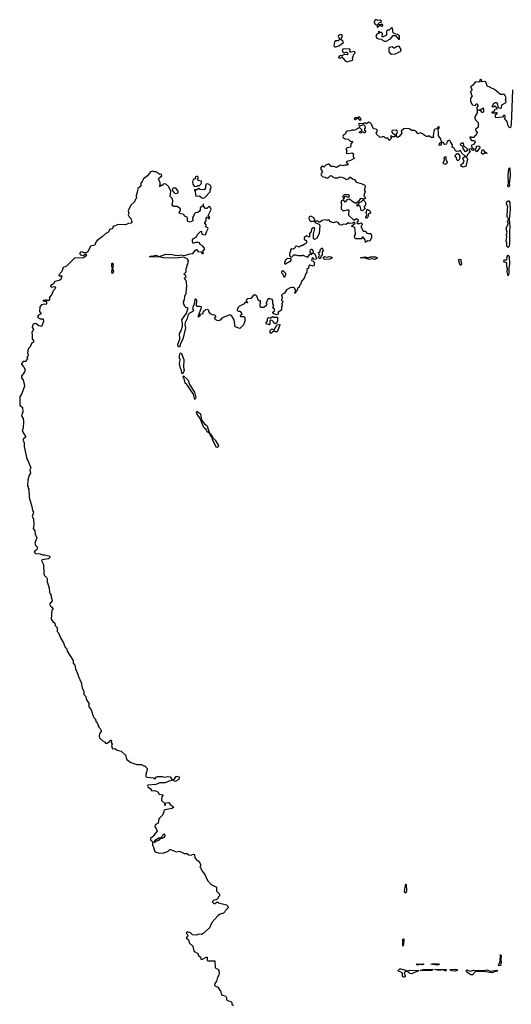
# Model space of a CAD drawing. Extents: x 1980017 to 2252640, y 74400 to 266395.
# Tile 306 of 388: x 2177798 to 2184246, y 171850 to 184776. Entities that reach past the tile are written whole.
import ezdxf

# ---------------------------------------------------------------- set-up
doc = ezdxf.new("R2010")
doc.units = 0

msp = doc.modelspace()

# ---------------------------------------------------------------- linework, layer by layer
at = {"layer": '0CON20XD'}
for points in [[(2182495, 184680), (2182515, 184700), (2182535, 184700), (2182545, 184690), (2182560, 184695), (2182560, 184705), (2182545, 184718), (2182525, 184710), (2182500, 184715), (2182511, 184739), (2182537, 184743), (2182542, 184755), (2182525, 184772), (2182495, 184768), (2182476, 184776), (2182460, 184775), (2182447, 184745), (2182449, 184735), (2182459, 184719), (2182490, 184705), (2182482, 184682), (2182495, 184680)], [(2182595, 184492), (2182663, 184527), (2182695, 184568), (2182728, 184568), (2182765, 184522), (2182780, 184520), (2182780, 184565), (2182755, 184580), (2182715, 184592), (2182691, 184611), (2182693, 184643), (2182685, 184670), (2182675, 184670), (2182645, 184640), (2182622, 184638), (2182610, 184625), (2182610, 184575), (2182565, 184550), (2182553, 184553), (2182558, 184595), (2182545, 184610), (2182528, 184608), (2182518, 184618), (2182505, 184620), (2182500, 184615), (2182508, 184608), (2182510, 184595), (2182482, 184588), (2182470, 184555), (2182483, 184533), (2182505, 184523), (2182545, 184522), (2182562, 184502), (2182595, 184492)], [(2181932, 184422), (2181945, 184422), (2181985, 184435), (2182044, 184475), (2182036, 184495), (2182010, 184515), (2182031, 184565), (2182025, 184579), (2182005, 184582), (2181979, 184571), (2181973, 184555), (2181994, 184525), (2181991, 184515), (2181975, 184499), (2181945, 184498), (2181928, 184485), (2181919, 184435), (2181932, 184422)], [(2182095, 184223), (2182162, 184245), (2182168, 184255), (2182163, 184277), (2182172, 184288), (2182178, 184315), (2182198, 184335), (2182195, 184350), (2182185, 184360), (2182145, 184348), (2182135, 184350), (2182130, 184355), (2182132, 184385), (2182125, 184392), (2182035, 184389), (2182027, 184375), (2182035, 184350), (2182055, 184340), (2182075, 184350), (2182095, 184348), (2182102, 184325), (2182093, 184317), (2182055, 184318), (2182025, 184300), (2182005, 184308), (2181985, 184290), (2181980, 184275), (2182005, 184272), (2182025, 184290), (2182068, 184235), (2182095, 184223)], [(2182675, 184324), (2182725, 184330), (2182755, 184343), (2182798, 184365), (2182802, 184385), (2182779, 184419), (2182765, 184428), (2182739, 184421), (2182713, 184403), (2182703, 184403), (2182685, 184418), (2182648, 184412), (2182640, 184405), (2182640, 184355), (2182664, 184324), (2182675, 184324)], [(2184260, 183855), (2184243, 183395), (2184235, 183363), (2184225, 183357), (2184214, 183364), (2184203, 183385), (2184191, 183441), (2184162, 183475), (2184166, 183504), (2184160, 183520), (2184145, 183520), (2184132, 183498), (2184045, 183490), (2184038, 183498), (2184038, 183532), (2184060, 183545), (2184060, 183555), (2184045, 183560), (2184035, 183550), (2184005, 183550), (2183990, 183565), (2184015, 183570), (2184035, 183600), (2184060, 183605), (2184058, 183618), (2184035, 183640), (2184025, 183640), (2184015, 183630), (2183993, 183633), (2184015, 183680), (2184025, 183680), (2184035, 183690), (2184058, 183688), (2184072, 183622), (2184105, 183617), (2184117, 183625), (2184121, 183659), (2184172, 183685), (2184177, 183695), (2184169, 183725), (2184179, 183755), (2184157, 183795), (2184103, 183793), (2184025, 183860), (2183970, 183885), (2183957, 183897), (2183935, 183900), (2183910, 183955), (2183900, 183965), (2183852, 183962), (2183860, 183985), (2183845, 183992), (2183832, 183985), (2183830, 183965), (2183822, 183958), (2183775, 183962), (2183739, 183911), (2183713, 183897), (2183730, 183865), (2183729, 183851), (2183710, 183835), (2183712, 183822), (2183720, 183815), (2183720, 183795), (2183732, 183775), (2183720, 183755), (2183712, 183745), (2183710, 183705), (2183727, 183667), (2183735, 183660), (2183775, 183652), (2183785, 183670), (2183795, 183670), (2183807, 183655), (2183808, 183642), (2183792, 183625), (2183794, 183604), (2183800, 183595), (2183798, 183555), (2183768, 183502), (2183768, 183485), (2183775, 183460), (2183810, 183425), (2183810, 183405), (2183820, 183395), (2183813, 183387), (2183810, 183365), (2183778, 183335), (2183779, 183319), (2183798, 183295), (2183785, 183260), (2183770, 183255), (2183752, 183228), (2183722, 183232), (2183715, 183240), (2183700, 183235), (2183700, 183225), (2183725, 183190), (2183762, 183192), (2183772, 183175), (2183757, 183143), (2183718, 183125), (2183732, 183092), (2183750, 183085), (2183750, 183065), (2183745, 183060), (2183732, 183062), (2183725, 183080), (2183692, 183078), (2183690, 183065), (2183710, 183045), (2183670, 183005), (2183665, 182990), (2183650, 182975), (2183668, 182958), (2183670, 182945), (2183649, 182851), (2183615, 182840), (2183582, 182855), (2183590, 182875), (2183616, 182894), (2183627, 182913), (2183612, 182955), (2183625, 182970), (2183640, 182975), (2183640, 182985), (2183598, 183025), (2183578, 183058), (2183565, 183050), (2183525, 183048), (2183512, 183055), (2183495, 183090), (2183470, 183105), (2183473, 183135), (2183448, 183175), (2183445, 183190), (2183425, 183192), (2183404, 183176), (2183398, 183142), (2183375, 183138), (2183365, 183142), (2183355, 183162), (2183330, 183170), (2183326, 183135), (2183315, 183126), (2183301, 183131), (2183303, 183157), (2183330, 183170), (2183330, 183175), (2183321, 183211), (2183293, 183253), (2183293, 183295), (2183288, 183332), (2183302, 183365), (2183285, 183372), (2183268, 183345), (2183234, 183335), (2183222, 183255), (2183225, 183230), (2183195, 183228), (2183175, 183249), (2183155, 183250), (2183145, 183240), (2183125, 183248), (2183074, 183284), (2183055, 183289), (2183018, 183278), (2183002, 183305), (2182975, 183322), (2182942, 183322), (2182905, 183342), (2182855, 183350), (2182838, 183345), (2182800, 183315), (2182810, 183285), (2182776, 183244), (2182755, 183230), (2182740, 183245), (2182740, 183275), (2182753, 183305), (2182749, 183319), (2182735, 183327), (2182685, 183322), (2182678, 183315), (2182678, 183298), (2182692, 183282), (2182705, 183280), (2182718, 183268), (2182720, 183245), (2182715, 183240), (2182685, 183240), (2182678, 183248), (2182665, 183250), (2182660, 183245), (2182672, 183232), (2182672, 183215), (2182645, 183190), (2182625, 183220), (2182595, 183220), (2182578, 183238), (2182555, 183240), (2182525, 183230), (2182481, 183271), (2182472, 183285), (2182492, 183315), (2182488, 183328), (2182475, 183338), (2182440, 183345), (2182412, 183405), (2182394, 183424), (2182375, 183430), (2182345, 183410), (2182337, 183417), (2182315, 183420), (2182305, 183410), (2182255, 183412), (2182243, 183407), (2182255, 183380), (2182305, 183400), (2182320, 183390), (2182330, 183355), (2182320, 183345), (2182320, 183325), (2182340, 183305), (2182325, 183290), (2182315, 183290), (2182305, 183300), (2182285, 183300), (2182272, 183288), (2182255, 183290), (2182255, 183300), (2182265, 183310), (2182278, 183312), (2182290, 183325), (2182255, 183360), (2182242, 183352), (2182185, 183320), (2182177, 183327), (2182155, 183328), (2182133, 183317), (2182095, 183313), (2182082, 183305), (2182065, 183272), (2182042, 183258), (2182037, 183245), (2182042, 183232), (2182065, 183212), (2182105, 183210), (2182133, 183183), (2182168, 183178), (2182140, 183145), (2182142, 183122), (2182136, 183104), (2182095, 183096), (2182076, 183075), (2182089, 183055), (2182080, 183025), (2182105, 183019), (2182155, 183030), (2182176, 183016), (2182170, 182985), (2182183, 182955), (2182135, 182927), (2182095, 182916), (2182082, 182905), (2182107, 182885), (2182093, 182867), (2182064, 182866), (2182035, 182857), (2182005, 182867), (2181955, 182838), (2181915, 182850), (2181885, 182850), (2181855, 182880), (2181845, 182880), (2181815, 182868), (2181785, 182842), (2181765, 182853), (2181755, 182849), (2181747, 182835), (2181748, 182808), (2181768, 182785), (2181748, 182745), (2181750, 182735), (2181775, 182712), (2181805, 182710), (2181815, 182700), (2181845, 182700), (2181870, 182725), (2181885, 182730), (2181902, 182712), (2181935, 182700), (2181969, 182701), (2181995, 182712), (2182025, 182710), (2182057, 182697), (2182085, 182677), (2182108, 182685), (2182120, 182695), (2182125, 182710), (2182135, 182710), (2182162, 182685), (2182188, 182678), (2182212, 182645), (2182278, 182628), (2182324, 182604), (2182328, 182588), (2182319, 182545), (2182322, 182532), (2182327, 182525), (2182310, 182465), (2182328, 182448), (2182332, 182435), (2182315, 182420), (2182305, 182420), (2182295, 182430), (2182265, 182424), (2182240, 182390), (2182208, 182362), (2182153, 182393), (2182125, 182422), (2182088, 182412), (2182065, 182380), (2182045, 182412), (2182020, 182400), (2182009, 182385), (2182017, 182355), (2182014, 182315), (2182016, 182295), (2182035, 182273), (2182059, 182271), (2182095, 182282), (2182115, 182280), (2182112, 182212), (2182175, 182147), (2182191, 182149), (2182205, 182162), (2182222, 182162), (2182240, 182145), (2182218, 182115), (2182225, 182100), (2182255, 182100), (2182275, 182108), (2182290, 182095), (2182290, 182085), (2182278, 182072), (2182278, 182058), (2182305, 182002), (2182328, 181998), (2182353, 181973), (2182375, 181968), (2182405, 181970), (2182412, 181945), (2182412, 181918), (2182389, 181871), (2182358, 181872), (2182335, 181850), (2182330, 181885), (2182305, 181920), (2182295, 181920), (2182275, 181900), (2182208, 181898), (2182195, 181910), (2182188, 181935), (2182203, 181957), (2182204, 181975), (2182193, 182045), (2182184, 182054), (2182150, 182065), (2182197, 182103), (2182185, 182120), (2182167, 182103), (2182125, 182100), (2182105, 182108), (2182082, 182088), (2182048, 182092), (2182015, 182078), (2181998, 182085), (2181976, 182116), (2181955, 182123), (2181915, 182108), (2181875, 182122), (2181855, 182143), (2181845, 182147), (2181825, 182138), (2181805, 182150), (2181765, 182140), (2181735, 182118), (2181725, 182118), (2181705, 182132), (2181670, 182130), (2181668, 182115), (2181725, 182093), (2181736, 182076), (2181724, 181966), (2181693, 181907), (2181665, 181892), (2181653, 181903), (2181653, 181967), (2181669, 182035), (2181665, 182042), (2181645, 182042), (2181627, 182025), (2181622, 181995), (2181600, 181965), (2181600, 181925), (2181595, 181920), (2181565, 181938), (2181528, 181915), (2181530, 181895), (2181560, 181875), (2181560, 181845), (2181548, 181832), (2181535, 181830), (2181502, 181808), (2181483, 181807), (2181465, 181790), (2181435, 181802), (2181415, 181800), (2181410, 181785), (2181388, 181762), (2181365, 181770), (2181350, 181755), (2181350, 181735), (2181340, 181725), (2181338, 181685), (2181342, 181672), (2181355, 181660), (2181368, 181662), (2181395, 181690), (2181419, 181689), (2181445, 181680), (2181505, 181680), (2181515, 181690), (2181522, 181682), (2181575, 181660), (2181602, 181698), (2181615, 181700), (2181625, 181692), (2181640, 181705), (2181612, 181712), (2181606, 181726), (2181612, 181758), (2181624, 181766), (2181635, 181764), (2181649, 181735), (2181642, 181712), (2181665, 181708), (2181670, 181700), (2181689, 181645), (2181685, 181633), (2181657, 181627), (2181646, 181646), (2181635, 181648), (2181623, 181613)], [(2183875, 183558), (2183865, 183560), (2183845, 183580), (2183820, 183585), (2183820, 183595), (2183845, 183598), (2183875, 183620), (2183882, 183595), (2183882, 183565), (2183875, 183558)], [(2182255, 183458), (2182275, 183462), (2182268, 183485), (2182252, 183502), (2182225, 183490), (2182195, 183490), (2182186, 183475), (2182194, 183464), (2182205, 183464), (2182225, 183482), (2182235, 183482), (2182255, 183458)], [(2183638, 183048), (2183655, 183050), (2183670, 183065), (2183670, 183075), (2183622, 183122), (2183618, 183155), (2183595, 183157), (2183578, 183145), (2183574, 183134), (2183608, 183118), (2183610, 183085), (2183627, 183057), (2183638, 183048)], [(2183795, 183040), (2183778, 183065), (2183778, 183082), (2183790, 183095), (2183790, 183115), (2183815, 183122), (2183838, 183105), (2183795, 183040)], [(2183875, 183012), (2183865, 183012), (2183854, 183034), (2183865, 183070), (2183878, 183068), (2183891, 183051), (2183930, 183025), (2183925, 183020), (2183895, 183022), (2183875, 183012)], [(2183385, 182874), (2183362, 182882), (2183354, 182895), (2183370, 182935), (2183367, 182955), (2183375, 182982), (2183386, 182975), (2183387, 182945), (2183403, 182905), (2183398, 182882), (2183385, 182874)], [(2183545, 182922), (2183530, 182935), (2183528, 182968), (2183510, 182975), (2183520, 183005), (2183535, 183020), (2183548, 183018), (2183572, 182985), (2183568, 182945), (2183545, 182922)], [(2181623, 181613), (2181648, 181608), (2181658, 181595), (2181660, 181565), (2181654, 181546), (2181645, 181540), (2181605, 181553), (2181592, 181545), (2181586, 181514), (2181562, 181495), (2181566, 181464), (2181549, 181445), (2181529, 181381), (2181488, 181335), (2181484, 181305), (2181466, 181285), (2181464, 181265), (2181443, 181247), (2181439, 181221), (2181420, 181210), (2181416, 181184), (2181405, 181184), (2181402, 181195), (2181420, 181210), (2181408, 181248), (2181395, 181260), (2181365, 181260), (2181345, 181258), (2181299, 181231), (2181270, 181185), (2181230, 181165), (2181240, 181135), (2181232, 181095), (2181248, 181075), (2181238, 181045), (2181240, 181015), (2181230, 181005), (2181230, 180965), (2181190, 180935), (2181188, 180912), (2181165, 180900), (2181133, 180913), (2181120, 180925), (2181120, 180935), (2181140, 180955), (2181140, 180975), (2181120, 180995), (2181130, 181025), (2181120, 181045), (2181118, 181092), (2181110, 181105), (2181085, 181112), (2181055, 181110), (2181030, 181065), (2181030, 181055), (2181040, 181045), (2181029, 181021), (2180995, 181000), (2180965, 181000), (2180950, 181015), (2180958, 181088), (2180945, 181080), (2180932, 181092), (2180908, 181148), (2180895, 181160), (2180865, 181160), (2180830, 181115), (2180785, 181110), (2180770, 181095), (2180772, 181082), (2180790, 181065), (2180785, 181060), (2180755, 181070), (2180740, 181045), (2180680, 181015), (2180660, 180995), (2180658, 180982), (2180650, 180975), (2180652, 180962), (2180665, 180950), (2180685, 180950), (2180708, 180925), (2180710, 180905), (2180692, 180898), (2180690, 180885), (2180695, 180880), (2180735, 180882), (2180748, 180875), (2180752, 180865), (2180752, 180818), (2180731, 180769), (2180685, 180722), (2180624, 180744), (2180612, 180835), (2180582, 180885), (2180555, 180903), (2180455, 180862), (2180425, 180832), (2180395, 180822), (2180370, 180835), (2180353, 180853), (2180370, 180875), (2180370, 180885), (2180355, 180898), (2180325, 180900), (2180300, 180915), (2180280, 180945), (2180278, 180958), (2180268, 180968), (2180255, 180970), (2180235, 180967), (2180220, 180955), (2180205, 180940), (2180195, 180910), (2180162, 180908), (2180160, 180885), (2180145, 180872), (2180142, 180895), (2180179, 180985), (2180180, 181005), (2180163, 181013), (2180125, 181010), (2180115, 181020), (2180120, 181095), (2180105, 181112), (2180095, 181103), (2180088, 181042), (2180065, 180995), (2180077, 180955), (2180060, 180940), (2180026, 180925), (2180008, 180905), (2179996, 180854), (2179967, 180803), (2179964, 180775), (2179971, 180729), (2179937, 180583), (2179911, 180535), (2179895, 180476), (2179876, 180486), (2179871, 180515), (2179897, 180583), (2179895, 180655), (2179912, 180685), (2179932, 180755), (2179933, 180793), (2179924, 180835), (2179985, 180925), (2180005, 180975), (2180005, 180988), (2179995, 180998), (2179983, 180993), (2179965, 181010), (2179948, 181055), (2179950, 181075), (2179940, 181085), (2179960, 181095), (2179963, 181145), (2179983, 181187), (2179988, 181285), (2179982, 181352), (2179960, 181375), (2179964, 181386), (2179980, 181395), (2179978, 181412), (2179950, 181435), (2179982, 181468), (2179980, 181515), (2179990, 181525), (2179992, 181555), (2180002, 181568), (2180012, 181615), (2179995, 181638), (2179945, 181660), (2179845, 181647), (2179685, 181651), (2179624, 181664), (2179585, 181657), (2179500, 181665), (2179525, 181675), (2179545, 181668), (2179552, 181675), (2179585, 181684), (2179625, 181667), (2179680, 181685), (2179715, 181700), (2179755, 181694), (2179775, 181700), (2179835, 181683), (2179875, 181680), (2179915, 181688), (2179955, 181679), (2180035, 181702), (2180070, 181705), (2180098, 181745), (2180115, 181760), (2180125, 181760), (2180133, 181733), (2180179, 181729), (2180192, 181705), (2180205, 181708), (2180209, 181719), (2180198, 181735), (2180222, 181765), (2180222, 181775), (2180195, 181807), (2180164, 181824), (2180156, 181846), (2180145, 181852), (2180105, 181852), (2180075, 181840), (2180062, 181865), (2180063, 181885), (2180078, 181905), (2180115, 181927), (2180128, 181955), (2180175, 181998), (2180180, 181995), (2180185, 181962), (2180235, 181950), (2180248, 181992), (2180271, 182035), (2180265, 182046), (2180240, 182055), (2180243, 182085), (2180228, 182105), (2180228, 182115), (2180244, 182135), (2180242, 182175), (2180255, 182190), (2180275, 182168), (2180285, 182168), (2180285, 182188), (2180268, 182205), (2180307, 182285), (2180296, 182316), (2180285, 182323), (2180275, 182321), (2180251, 182299), (2180235, 182298), (2180208, 182328), (2180210, 182355), (2180205, 182360), (2180198, 182332), (2180164, 182306), (2180164, 182275), (2180156, 182264), (2180135, 182244), (2180105, 182241), (2180096, 182234), (2180062, 182175), (2180069, 182135), (2180035, 182117), (2180002, 182125), (2179997, 182135), (2179999, 182165), (2179993, 182183), (2179960, 182195), (2179950, 182220), (2179895, 182232), (2179891, 182245), (2179907, 182273), (2179908, 182295), (2179865, 182324), (2179820, 182325), (2179804, 182334), (2179798, 182345), (2179807, 182395), (2179802, 182425), (2179770, 182455), (2179778, 182525), (2179755, 182582), (2179725, 182612), (2179705, 182622), (2179680, 182615), (2179665, 182600), (2179640, 182600), (2179638, 182585), (2179630, 182585), (2179642, 182608), (2179639, 182635), (2179618, 182685), (2179623, 182697), (2179661, 182725), (2179655, 182750), (2179635, 182742), (2179585, 182780), (2179555, 182780), (2179545, 182790), (2179515, 182780), (2179472, 182725), (2179422, 182685), (2179405, 182650), (2179388, 182632), (2179385, 182590), (2179345, 182560), (2179343, 182527), (2179323, 182465), (2179328, 182435), (2179315, 182420), (2179303, 182387), (2179255, 182340), (2179222, 182265), (2179230, 182235), (2179222, 182215), (2179235, 182190), (2179257, 182167), (2179263, 182133), (2179270, 182125), (2179270, 182115), (2179260, 182105), (2179225, 182102), (2179185, 182082), (2179085, 182087), (2179055, 182070), (2179030, 182065), (2179005, 182030), (2178975, 182020), (2178968, 181995), (2178955, 181982), (2178929, 181971), (2178885, 181928), (2178815, 181878), (2178798, 181855), (2178783, 181817), (2178725, 181802), (2178689, 181731), (2178665, 181717), (2178645, 181717), (2178615, 181731), (2178594, 181725), (2178584, 181705), (2178595, 181691), (2178628, 181682), (2178655, 181700), (2178665, 181700), (2178678, 181685), (2178670, 181675), (2178635, 181652), (2178516, 181644), (2178410, 181540), (2178368, 181522), (2178351, 181469), (2178312, 181425), (2178315, 181413), (2178336, 181414), (2178345, 181420), (2178350, 181415), (2178336, 181364), (2178316, 181354), (2178259, 181341), (2178242, 181308), (2178204, 181285), (2178202, 181275), (2178212, 181265), (2178245, 181274), (2178258, 181268), (2178266, 181255), (2178260, 181240), (2178238, 181215), (2178221, 181169), (2178190, 181135), (2178187, 181105), (2178178, 181092), (2178158, 181088), (2178145, 181097), (2178135, 181090), (2178105, 181090), (2178100, 181085), (2178104, 181084), (2178148, 181078), (2178150, 181045), (2178145, 181038), (2178125, 181041), (2178085, 181031), (2178062, 181008), (2178058, 180945), (2178078, 180915), (2178042, 180898), (2178032, 180875), (2178047, 180857), (2178065, 180849), (2178105, 180850), (2178108, 180815), (2178085, 180750), (2178048, 180758), (2178007, 180787), (2177987, 180785), (2177971, 180775), (2177960, 180735), (2177980, 180715), (2177980, 180705), (2177965, 180690), (2177958, 180665), (2177963, 180645), (2177960, 180585), (2177980, 180565), (2177978, 180545), (2177952, 180525), (2177935, 180480), (2177915, 180460), (2177902, 180435), (2177900, 180405), (2177910, 180375), (2177905, 180360), (2177890, 180345), (2177898, 180335), (2177882, 180295), (2177875, 180288), (2177845, 180288), (2177820, 180265), (2177820, 180255), (2177852, 180215), (2177867, 180185), (2177860, 180155), (2177820, 180095), (2177822, 180075), (2177842, 180042), (2177857, 179997), (2177862, 179965), (2177825, 179870), (2177798, 179825), (2177800, 179725), (2177805, 179712), (2177832, 179685), (2177838, 179625), (2177828, 179612), (2177820, 179575), (2177842, 179542), (2177848, 179495), (2177842, 179418), (2177828, 179378), (2177880, 179295), (2177847, 179273), (2177840, 179255), (2177858, 179225), (2177858, 179175), (2177891, 179011), (2177905, 178990), (2177942, 178895), (2177932, 178865), (2177940, 178825), (2177923, 178797), (2177904, 178736), (2177900, 178655), (2177910, 178645), (2177910, 178625), (2177918, 178615), (2177922, 178502), (2177956, 178386), (2177964, 178334), (2177977, 178313), (2177976, 178294), (2177962, 178255), (2177980, 178225), (2177983, 178145), (2177972, 178095), (2177997, 178065), (2178001, 178021), (2178020, 177975), (2177998, 177905), (2178005, 177878), (2178028, 177858), (2178028, 177842), (2178020, 177815), (2178001, 177809), (2177989, 177785), (2178005, 177770), (2178065, 177764), (2178095, 177753), (2178125, 177753), (2178179, 177739), (2178194, 177725), (2178194, 177715), (2178175, 177700), (2178094, 177686)], [(2184215, 182578), (2184205, 182582), (2184202, 182598), (2184208, 182625), (2184204, 182735), (2184212, 182815), (2184225, 182830), (2184229, 182725), (2184220, 182625), (2184224, 182605), (2184215, 182578)], [(2180095, 182587), (2180125, 182592), (2180135, 182600), (2180155, 182600), (2180172, 182615), (2180182, 182635), (2180180, 182655), (2180140, 182665), (2180130, 182685), (2180137, 182693), (2180137, 182707), (2180125, 182722), (2180103, 182715), (2180098, 182705), (2180100, 182685), (2180075, 182678), (2180062, 182645), (2180067, 182617), (2180085, 182593), (2180095, 182587)], [(2179845, 182496), (2179875, 182503), (2179874, 182525), (2179844, 182564), (2179814, 182566), (2179800, 182555), (2179798, 182538), (2179824, 182504), (2179845, 182496)], [(2180205, 182434), (2180227, 182443), (2180298, 182515), (2180297, 182543), (2180306, 182555), (2180309, 182579), (2180295, 182606), (2180265, 182622), (2180242, 182618), (2180234, 182595), (2180233, 182565), (2180216, 182544), (2180165, 182548), (2180145, 182560), (2180115, 182538), (2180090, 182545), (2180090, 182535), (2180099, 182529), (2180102, 182475), (2180110, 182460), (2180155, 182464), (2180185, 182436), (2180205, 182434)], [(2182045, 182428), (2182055, 182430), (2182062, 182458), (2182075, 182463), (2182095, 182450), (2182113, 182447), (2182122, 182465), (2182106, 182476), (2182065, 182482), (2182055, 182478), (2182033, 182455), (2182045, 182428)], [(2182295, 182268), (2182275, 182270), (2182265, 182330), (2182255, 182338), (2182225, 182330), (2182220, 182345), (2182239, 182351), (2182254, 182376), (2182276, 182384), (2182305, 182410), (2182330, 182385), (2182336, 182355), (2182325, 182330), (2182310, 182325), (2182330, 182295), (2182315, 182290), (2182295, 182268)], [(2184205, 181786), (2184188, 181805), (2184186, 181845), (2184177, 181875), (2184186, 181925), (2184184, 181956), (2184193, 181985), (2184180, 182035), (2184208, 182105), (2184198, 182125), (2184208, 182145), (2184208, 182165), (2184193, 182185), (2184194, 182294), (2184200, 182325), (2184181, 182355), (2184181, 182365), (2184186, 182384), (2184205, 182400), (2184215, 182400), (2184225, 182378), (2184229, 182285), (2184220, 182155), (2184228, 182065), (2184222, 181985), (2184224, 181835), (2184215, 181793), (2184205, 181786)], [(2182345, 182170), (2182338, 182185), (2182350, 182215), (2182342, 182245), (2182355, 182290), (2182362, 182282), (2182375, 182282), (2182392, 182265), (2182400, 182245), (2182400, 182235), (2182370, 182225), (2182367, 182195), (2182355, 182172), (2182345, 182170)], [(2181625, 182129), (2181645, 182133), (2181667, 182143), (2181654, 182175), (2181615, 182197), (2181595, 182187), (2181592, 182165), (2181605, 182142), (2181625, 182129)], [(2181735, 181639), (2181716, 181655), (2181728, 181685), (2181718, 181722), (2181737, 181733), (2181744, 181766), (2181765, 181780), (2181778, 181745), (2181767, 181723), (2181767, 181685), (2181750, 181675), (2181745, 181644), (2181735, 181639)], [(2181285, 181570), (2181360, 181615), (2181358, 181638), (2181315, 181640), (2181300, 181635), (2181280, 181615), (2181278, 181602), (2181270, 181595), (2181273, 181573), (2181285, 181570)], [(2181795, 181628), (2181785, 181637), (2181779, 181655), (2181795, 181669), (2181835, 181660), (2181855, 181668), (2181880, 181665), (2181898, 181655), (2181892, 181645), (2181865, 181632), (2181795, 181628)], [(2182453, 181627), (2182415, 181636), (2182385, 181630), (2182315, 181650), (2182275, 181644), (2182268, 181655), (2182335, 181662), (2182365, 181652), (2182395, 181664), (2182463, 181663), (2182488, 181655), (2182487, 181645), (2182465, 181631), (2182453, 181627)], [(2183585, 181548), (2183572, 181565), (2183554, 181625), (2183565, 181633), (2183586, 181626), (2183583, 181605), (2183593, 181565), (2183585, 181548)], [(2184205, 181412), (2184193, 181465), (2184196, 181505), (2184189, 181535), (2184189, 181579), (2184185, 181586), (2184155, 181592), (2184146, 181605), (2184155, 181630), (2184175, 181621), (2184187, 181623), (2184191, 181669), (2184205, 181684), (2184215, 181678), (2184218, 181665), (2184222, 181565), (2184214, 181515), (2184215, 181450), (2184205, 181412)], [(2179015, 181438), (2179007, 181467), (2179014, 181515), (2179005, 181540), (2179004, 181575), (2179015, 181586), (2179024, 181555), (2179016, 181505), (2179026, 181475), (2179015, 181438)], [(2181275, 181400), (2181290, 181425), (2181290, 181445), (2181255, 181480), (2181245, 181480), (2181233, 181467), (2181233, 181453), (2181250, 181435), (2181262, 181402), (2181275, 181400)], [(2181075, 180770), (2181030, 180785), (2181030, 180795), (2181047, 180823), (2181050, 180855), (2181062, 180868), (2181085, 180860), (2181115, 180878), (2181125, 180870), (2181175, 180870), (2181180, 180865), (2181180, 180825), (2181165, 180790), (2181135, 180790), (2181128, 180808), (2181108, 180828), (2181085, 180830), (2181080, 180825), (2181080, 180775), (2181075, 180770)], [(2181105, 180660), (2181082, 180662), (2181082, 180698), (2181105, 180720), (2181135, 180700), (2181152, 180738), (2181160, 180745), (2181162, 180758), (2181175, 180770), (2181208, 180775), (2181210, 180765), (2181175, 180680), (2181148, 180678), (2181135, 180690), (2181128, 180682), (2181112, 180678), (2181105, 180660)], [(2179935, 180126), (2179925, 180136), (2179919, 180169), (2179906, 180195), (2179894, 180264), (2179904, 180314), (2179889, 180345), (2179903, 180397), (2179915, 180404), (2179949, 180315), (2179948, 180215), (2179954, 180165), (2179935, 180126)], [(2180095, 179789), (2180079, 179859), (2179988, 179988), (2179966, 180006), (2179958, 180048), (2179941, 180085), (2179945, 180102), (2180006, 180046), (2180025, 179985), (2180090, 179885), (2180107, 179815), (2180095, 179789)], [(2180385, 179158), (2180375, 179163), (2180328, 179265), (2180323, 179293), (2180302, 179315), (2180300, 179330), (2180292, 179342), (2180255, 179365), (2180244, 179395), (2180214, 179424), (2180160, 179550), (2180141, 179571), (2180123, 179605), (2180118, 179625), (2180123, 179637), (2180170, 179600), (2180180, 179520), (2180222, 179472), (2180257, 179445), (2180280, 179370), (2180300, 179330), (2180305, 179333), (2180315, 179325), (2180322, 179302), (2180363, 179255), (2180406, 179186), (2180395, 179163), (2180385, 179158)], [(2178094, 177686), (2178082, 177675), (2178108, 177625), (2178114, 177504), (2178120, 177485), (2178148, 177455), (2178158, 177435), (2178158, 177398), (2178186, 177316), (2178188, 177258), (2178195, 177240), (2178212, 177222), (2178210, 177185), (2178220, 177175), (2178222, 177145), (2178190, 177105), (2178200, 177075), (2178215, 177070), (2178230, 177045), (2178230, 177035), (2178220, 177025), (2178212, 176905), (2178230, 176875), (2178260, 176855), (2178262, 176825), (2178288, 176795), (2178290, 176745), (2178308, 176728), (2178333, 176663), (2178372, 176595), (2178390, 176545), (2178417, 176517), (2178420, 176485), (2178498, 176365), (2178498, 176328), (2178522, 176302), (2178528, 176255), (2178562, 176185), (2178563, 176163), (2178602, 176075), (2178618, 176005), (2178638, 175955), (2178638, 175918), (2178665, 175890), (2178668, 175855), (2178707, 175797), (2178702, 175765), (2178737, 175717), (2178762, 175635), (2178772, 175615), (2178792, 175595), (2178798, 175565), (2178820, 175535), (2178835, 175490), (2178855, 175470), (2178866, 175446), (2178865, 175430), (2178843, 175407), (2178838, 175365), (2178845, 175350), (2178880, 175315), (2178910, 175295), (2178925, 175280), (2178945, 175278), (2178980, 175305), (2178985, 175318), (2178995, 175320), (2179000, 175315), (2178998, 175288), (2179010, 175265), (2179002, 175245), (2179014, 175204), (2179045, 175208), (2179075, 175188), (2179130, 175175), (2179175, 175130), (2179187, 175127), (2179192, 175085), (2179204, 175064), (2179254, 175024), (2179335, 175000), (2179395, 174998), (2179425, 174980), (2179445, 174980), (2179452, 174962), (2179470, 174945), (2179470, 174925), (2179463, 174917), (2179452, 174865), (2179452, 174845), (2179465, 174830), (2179554, 174824), (2179575, 174810), (2179586, 174834), (2179605, 174843), (2179665, 174841), (2179695, 174832), (2179735, 174843), (2179771, 174835), (2179792, 174802), (2179805, 174797), (2179825, 174806), (2179855, 174846), (2179890, 174835), (2179885, 174803), (2179835, 174774), (2179805, 174793), (2179755, 174779), (2179705, 174757), (2179635, 174758), (2179583, 174737), (2179478, 174725), (2179472, 174715), (2179477, 174707), (2179515, 174680), (2179532, 174652), (2179565, 174658), (2179610, 174640), (2179625, 174608), (2179675, 174600), (2179677, 174593), (2179664, 174576), (2179658, 174525), (2179700, 174485), (2179698, 174465), (2179712, 174465), (2179708, 174485), (2179717, 174495), (2179745, 174500), (2179757, 174495), (2179770, 174475), (2179809, 174449), (2179817, 174435), (2179795, 174419), (2179704, 174405), (2179688, 174395), (2179688, 174375), (2179670, 174335), (2179623, 174287), (2179615, 174230), (2179573, 174205), (2179568, 174178), (2179588, 174158), (2179600, 174125), (2179560, 174075), (2179560, 174065), (2179512, 174025), (2179515, 174010), (2179540, 173985), (2179540, 173935), (2179547, 173927), (2179564, 173864), (2179575, 173852), (2179615, 173840), (2179675, 173833), (2179715, 173848), (2179745, 173862), (2179765, 173882), (2179775, 173882), (2179855, 173853), (2179895, 173860), (2179955, 173828), (2179995, 173828), (2180015, 173812), (2180045, 173810), (2180075, 173821), (2180092, 173815), (2180093, 173773), (2180125, 173740), (2180135, 173740), (2180150, 173725), (2180168, 173685), (2180168, 173665), (2180160, 173655), (2180175, 173640), (2180183, 173613), (2180208, 173575), (2180228, 173555), (2180260, 173475), (2180310, 173425), (2180378, 173388), (2180380, 173335), (2180417, 173297), (2180420, 173275), (2180402, 173258), (2180400, 173245), (2180388, 173232), (2180375, 173220), (2180343, 173217), (2180323, 173197), (2180345, 173172), (2180357, 173173), (2180385, 173190), (2180395, 173190), (2180403, 173183), (2180508, 173158), (2180528, 173138), (2180530, 173115), (2180495, 173080), (2180490, 173065), (2180470, 173045), (2180428, 173032), (2180397, 173013), (2180317, 172923), (2180288, 172855), (2180205, 172778), (2180185, 172768), (2180145, 172772), (2180115, 172758), (2180065, 172762), (2180037, 172787), (2179995, 172800), (2179980, 172785), (2179998, 172768), (2180002, 172748), (2179980, 172725), (2180010, 172695), (2180024, 172654), (2180070, 172615), (2180072, 172585), (2180088, 172545), (2180132, 172515), (2180145, 172490), (2180168, 172468), (2180175, 172442), (2180195, 172442), (2180245, 172470), (2180255, 172470), (2180258, 172428), (2180265, 172420), (2180355, 172420), (2180362, 172335), (2180375, 172320), (2180398, 172318), (2180400, 172305), (2180410, 172295), (2180412, 172265), (2180407, 172225), (2180393, 172205), (2180377, 172153), (2180357, 172125), (2180353, 172103), (2180365, 172088), (2180398, 172075), (2180431, 172021), (2180445, 171980), (2180458, 171968), (2180495, 171960), (2180512, 171935), (2180510, 171915), (2180525, 171900), (2180567, 171887), (2180580, 171875), (2180582, 171852), (2180600, 171835)], [(2179565, 173970), (2179560, 173985), (2179575, 174010), (2179585, 174010), (2179620, 174035), (2179648, 174042), (2179660, 174050), (2179674, 174076), (2179698, 174088), (2179702, 174058), (2179688, 174042), (2179675, 174030), (2179633, 174017), (2179618, 174002), (2179582, 173988), (2179565, 173970)], [(2182855, 173310), (2182847, 173337), (2182857, 173415), (2182865, 173428), (2182872, 173335), (2182865, 173316), (2182855, 173310)], [(2182825, 172614), (2182822, 172695), (2182825, 172707), (2182835, 172710), (2182832, 172635), (2182825, 172614)], [(2184086, 172356), (2184079, 172365), (2184099, 172411), (2184105, 172503), (2184114, 172485), (2184110, 172435), (2184114, 172405), (2184105, 172361), (2184086, 172356)], [(2182835, 172206), (2182819, 172215), (2182819, 172255), (2182808, 172268), (2182766, 172286), (2182763, 172295), (2182785, 172314), (2182796, 172316), (2182885, 172290), (2182915, 172297), (2183032, 172295), (2183022, 172285), (2182935, 172251), (2182915, 172254), (2182885, 172283), (2182852, 172278), (2182839, 172265), (2182852, 172225), (2182852, 172215), (2182845, 172208), (2182835, 172206)], [(2183015, 172365), (2183000, 172375), (2183015, 172380), (2183045, 172376), (2183085, 172380), (2183100, 172375), (2183075, 172369), (2183045, 172373), (2183015, 172365)], [(2183075, 172290), (2183050, 172295), (2183095, 172308), (2183220, 172305), (2183205, 172294), (2183075, 172290)], [(2183275, 172365), (2183192, 172375), (2183208, 172382), (2183285, 172382), (2183302, 172375), (2183275, 172365)], [(2183375, 172290), (2183352, 172302), (2183295, 172293), (2183238, 172305), (2183295, 172311), (2183375, 172309), (2183393, 172305), (2183392, 172295), (2183385, 172291), (2183375, 172290)], [(2183515, 172287), (2183465, 172291), (2183448, 172295), (2183442, 172305), (2183515, 172313), (2183536, 172305), (2183535, 172294), (2183515, 172287)], [(2183715, 172237), (2183676, 172265), (2183658, 172285), (2183656, 172295), (2183665, 172304), (2183705, 172284), (2183755, 172299), (2183895, 172295), (2183925, 172303), (2183974, 172284), (2184055, 172297), (2184070, 172285), (2184035, 172282), (2183995, 172262), (2183885, 172283), (2183775, 172280), (2183735, 172238), (2183715, 172237)]]:
    msp.add_lwpolyline(points, dxfattribs=at)

doc.saveas('drawing.dxf')
